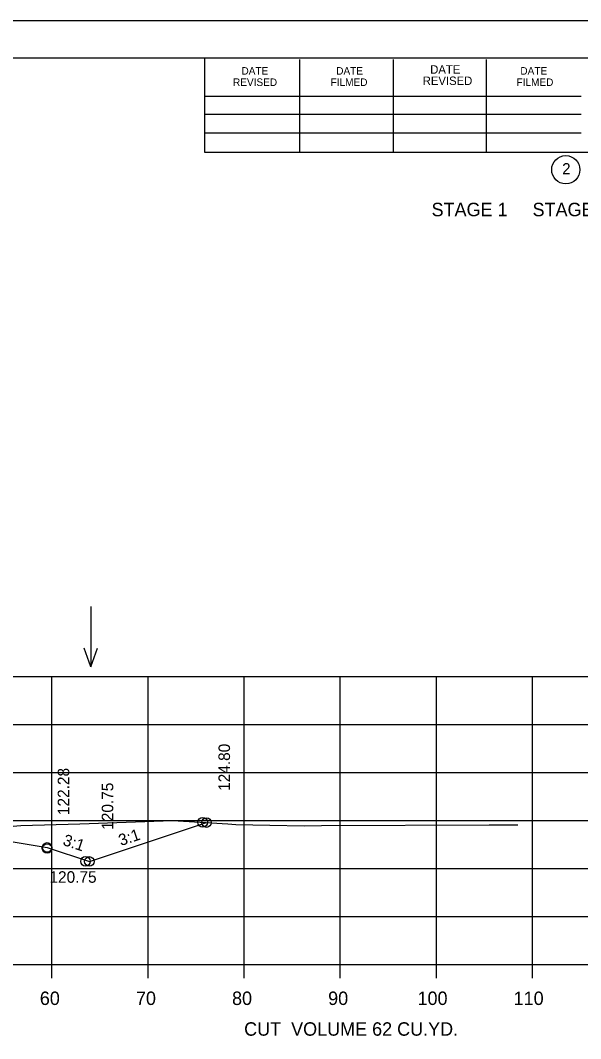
# Model space of a CAD drawing. Extents: x 1175611 to 1176402, y -433344 to -416213.
# Drawn here: x 1175837.7 to 1175896, y -420009.3 to -419903.2 of the extents above; entities that cross this region are included whole.
import ezdxf

# ---------------------------------------------------------------- set-up
doc = ezdxf.new("R2010")
doc.units = 0
for name, color, linetype in [('Default', 7, 'Continuous'), ('R_Axis', 7, 'Continuous'), ('R_Axis Annot', 7, 'Continuous'), ('R_Border', 7, 'Continuous'), ('R_Exist Surface', 7, 'Continuous'), ('R_Fin Surface', 7, 'Continuous'), ('R_Grid', 7, 'Continuous'), ('R_No Plot', 7, 'Continuous'), ('R_Water Annot', 7, 'Continuous'), ('R_Xsect Elev', 7, 'Continuous'), ('R_Xsect Slope', 7, 'Continuous')]:
    doc.layers.add(name, color=color, linetype=linetype)

msp = doc.modelspace()

# ---------------------------------------------------------------- linework, layer by layer
at = {"layer": 'R_Axis'}
for p, q in [((1175640.97, -420001.59), (1175920.97, -420001.59)), ((1175840.97, -420002.99), (1175840.97, -420001.59)), ((1175850.97, -420002.99), (1175850.97, -420001.59)), ((1175860.97, -420002.99), (1175860.97, -420001.59)), ((1175870.97, -420002.99), (1175870.97, -420001.59)), ((1175880.97, -420002.99), (1175880.97, -420001.59)), ((1175890.97, -420002.99), (1175890.97, -420001.59))]:
    msp.add_line(p, q, dxfattribs=at)
at = {"layer": 'R_Border'}
for p, q in [((1175622.97, -419907.13), (1175939.15, -419907.13)), ((1175856.89, -419917.01), (1175856.89, -419907.13)), ((1175866.75, -419917.01), (1175866.75, -419907.33)), ((1175876.51, -419917.01), (1175876.51, -419907.33)), ((1175886.19, -419917.01), (1175886.19, -419907.33)), ((1175856.89, -419911.15), (1175896.05, -419911.15)), ((1175856.89, -419913.01), (1175896.05, -419913.01)), ((1175856.89, -419917.01), (1175856.89, -419914.95)), ((1175856.89, -419914.95), (1175896.05, -419914.95)), ((1175939.15, -419917.01), (1175856.89, -419917.01))]:
    msp.add_line(p, q, dxfattribs=at)
msp.add_circle((1175894.44, -419918.8), 1.47, dxfattribs=at)
at = {"layer": 'R_Exist Surface'}
msp.add_lwpolyline([(1175830.83, -419987.67), (1175837.74, -419987.08), (1175843.88, -419986.93), (1175853.53, -419986.56), (1175859.28, -419986.93), (1175860.09, -419986.99), (1175863.63, -419987.05), (1175867.2, -419987.12), (1175869.03, -419987.11), (1175886.47, -419987.02), (1175887.63, -419987.02), (1175889.43, -419987.02)], dxfattribs=at)
at = {"layer": 'R_Fin Surface'}
msp.add_lwpolyline([(1175712.99, -419988.96), (1175717.86, -419990.58), (1175721.47, -419989.38), (1175735.2, -419987.09), (1175743.47, -419985.71), (1175749.47, -419985.47), (1175751.47, -419985.43), (1175780.97, -419984.84), (1175810.47, -419985.43), (1175812.47, -419985.47), (1175818.47, -419985.71), (1175826.75, -419987.09), (1175840.47, -419989.38), (1175844.87, -419990.84), (1175857.05, -419986.79)], dxfattribs=at)
at = {"layer": 'R_Grid'}
for p, q in [((1175640.97, -419971.59), (1175920.97, -419971.59)), ((1175640.97, -419971.59), (1175920.97, -419971.59)), ((1175840.97, -420001.59), (1175840.97, -419971.59)), ((1175840.97, -420001.59), (1175840.97, -419971.59)), ((1175850.97, -420001.59), (1175850.97, -419971.59)), ((1175850.97, -420001.59), (1175850.97, -419971.59)), ((1175860.97, -420001.59), (1175860.97, -419971.59)), ((1175860.97, -420001.59), (1175860.97, -419971.59)), ((1175870.97, -420001.59), (1175870.97, -419971.59)), ((1175870.97, -420001.59), (1175870.97, -419971.59)), ((1175880.97, -420001.59), (1175880.97, -419971.59)), ((1175880.97, -420001.59), (1175880.97, -419971.59)), ((1175890.97, -420001.59), (1175890.97, -419971.59)), ((1175890.97, -420001.59), (1175890.97, -419971.59)), ((1175640.97, -419976.59), (1175920.97, -419976.59)), ((1175640.97, -419976.59), (1175920.97, -419976.59)), ((1175640.97, -419981.59), (1175920.97, -419981.59)), ((1175640.97, -419981.59), (1175920.97, -419981.59)), ((1175640.97, -419986.59), (1175920.97, -419986.59)), ((1175640.97, -419986.59), (1175920.97, -419986.59)), ((1175640.97, -419991.59), (1175920.97, -419991.59)), ((1175640.97, -419991.59), (1175920.97, -419991.59)), ((1175640.97, -419996.59), (1175920.97, -419996.59)), ((1175640.97, -419996.59), (1175920.97, -419996.59)), ((1175640.97, -420001.59), (1175920.97, -420001.59)), ((1175640.97, -420001.59), (1175920.97, -420001.59))]:
    msp.add_line(p, q, dxfattribs=at)
at = {"layer": 'R_No Plot'}
msp.add_line((1175610.57, -419903.24), (1175943.91, -419903.24), dxfattribs=at)
msp.add_lwpolyline([(1175610.57, -419903.24), (1175943.91, -419903.24), (1175943.91, -420116.58), (1175610.57, -420116.58)], close=True, dxfattribs=at)
for centre in [(1175856.66, -419986.76), (1175857.05, -419986.79), (1175857.05, -419986.79), (1175840.47, -419989.38), (1175840.47, -419989.49), (1175844.46, -419990.83), (1175844.87, -419990.84), (1175844.87, -419990.84)]:
    msp.add_circle(centre, 0.5, dxfattribs=at)
at = {"layer": 'R_Water Annot'}
for p, q in [((1175845.02, -419964.28), (1175845.02, -419970.57)), ((1175845.02, -419970.57), (1175844.32, -419968.64)), ((1175845.02, -419970.57), (1175845.72, -419968.64))]:
    msp.add_line(p, q, dxfattribs=at)

# ---------------------------------------------------------------- texts
at = {"layer": 'Default'}
for s, p in [('STAGE 1     STAGE 2', (1175880.47, -419923.64)), ('CUT  VOLUME 62 CU.YD.', (1175860.97, -420008.99))]:
    msp.add_text(s, height=1.4, dxfattribs=at).set_placement(p)
at = {"layer": 'R_Axis Annot'}
for s, p in [('60', (1175839.71, -420005.79)), ('70', (1175849.71, -420005.79)), ('80', (1175859.71, -420005.79)), ('90', (1175869.71, -420005.79)), ('100', (1175879.01, -420005.79)), ('110', (1175889.01, -420005.79))]:
    msp.add_text(s, height=1.4, dxfattribs=at).set_placement(p)
at = {"layer": 'R_Border'}
for s, height, p in [('DATE', 0.782, (1175860.69, -419908.89)), ('DATE', 0.782, (1175870.55, -419908.89)), ('DATE', 0.879, (1175880.33, -419908.79)), ('DATE', 0.782, (1175889.71, -419908.89)), ('REVISED', 0.782, (1175859.81, -419910.07)), ('FILMED', 0.782, (1175869.97, -419910.07)), ('REVISED', 0.879, (1175879.55, -419909.97)), ('FILMED', 0.782, (1175889.31, -419910.07)), ('2', 1.17, (1175894.06, -419919.28))]:
    msp.add_text(s, height=height, rotation=360, dxfattribs=at).set_placement(p)
at = {"layer": 'R_Xsect Elev'}
for s, p in [('124.80', (1175859.5, -419983.49)), ('122.28', (1175842.77, -419986.01)), ('120.75', (1175847.35, -419987.54))]:
    msp.add_text(s, height=1.2, rotation=90, dxfattribs=at).set_placement(p)
msp.add_text('120.75', height=1.2, dxfattribs=at).set_placement((1175840.71, -419993.06))
at = {"layer": 'R_Xsect Slope'}
for rotation, p in [(341.5651, (1175842.02, -419989.1)), (18.4349, (1175848.14, -419989.24))]:
    msp.add_text('3:1', height=1.2, rotation=rotation, dxfattribs=at).set_placement(p)

doc.saveas('drawing.dxf')
